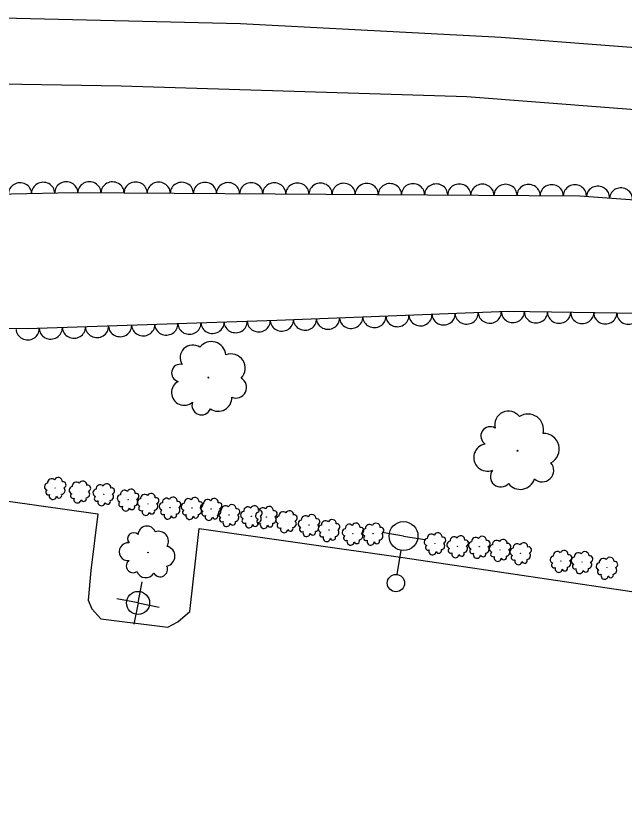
# Model space of a CAD drawing. Extents: x 1722896 to 1754269, y 648279 to 666297.
# Drawn here: x 1743857.3 to 1743962.7, y 651759.2 to 651898.8 of the extents above; entities that cross this region are included whole.
import ezdxf

# ---------------------------------------------------------------- set-up
doc = ezdxf.new("R2010")
doc.units = 0
for name, color, linetype in [('DESIGN - CONTOURS - Intermediate with optional Text', 7, 'Continuous'), ('SURVEY - CENTERLINE - Preliminary Text', 7, 'Continuous'), ('SURVEY - DTM - Breaklines', 7, 'Continuous'), ('SURVEY - VEGETATION - Features with Text', 7, 'Continuous')]:
    doc.layers.add(name, color=color, linetype=linetype)

msp = doc.modelspace()

# ---------------------------------------------------------------- linework, layer by layer
at = {"layer": 'DESIGN - CONTOURS - Intermediate with optional Text'}
for q in [(1743879.16, 651800.91), (1743874.76, 651797.96), (1743877.72, 651793.56), (1743882.12, 651796.51)]:
    msp.add_line((1743878.44, 651797.23), q, dxfattribs=at)
msp.add_circle((1743878.44, 651797.23), 2, dxfattribs=at)
at = {"layer": 'SURVEY - CENTERLINE - Preliminary Text'}
for points in [[(1743720.97, 651895.67), (1743778.5, 651897.98), (1743842.79, 651898.8), (1743896.17, 651897.53), (1743941.26, 651895.17), (1744000.56, 651890.58), (1744056.61, 651884.94), (1744106.11, 651878.99), (1744163.66, 651871.57), (1744213.02, 651864.65), (1744267.96, 651856.82), (1744322.06, 651849.51), (1744364.09, 651843.16), (1744413.43, 651836.53), (1744450.41, 651831.06)], [(1744453.33, 651819.97), (1744404.87, 651825.95), (1744343.61, 651835.51), (1744291.47, 651842.61), (1744242.91, 651849.71), (1744194.03, 651856.13), (1744136.43, 651863.89), (1744086.46, 651870.2), (1744033.26, 651876.66), (1743986.1, 651880.89), (1743935.33, 651884.85), (1743875.5, 651886.71), (1743817.08, 651887.65), (1743775.32, 651887.04), (1743726.68, 651884.9)], [(1743707.61, 651835.02), (1743751.56, 651828.91), (1743778.23, 651825.19), (1743819.97, 651819.9), (1743871.47, 651812.67), (1743870.26, 651802.84), (1743869.81, 651797.71), (1743870.42, 651796.21), (1743872, 651794.49), (1743883.61, 651793.04), (1743885.34, 651793.98), (1743887.37, 651795.74), (1743889, 651810.13), (1743924.23, 651805.09), (1743986.01, 651795.94), (1744033.81, 651788.44), (1744088.38, 651780.63), (1744115.62, 651776.39), (1744181.66, 651767.37), (1744181.13, 651761.9)]]:
    msp.add_lwpolyline(points, dxfattribs=at)
at = {"layer": 'SURVEY - DTM - Breaklines'}
for p, q in [((1743924.37, 651808.81), (1743920.67, 651809.41)), ((1743924.37, 651808.81), (1743928.07, 651808.21)), ((1743923.29, 651802.14), (1743923.97, 651806.34))]:
    msp.add_line(p, q, dxfattribs=at)
for centre, radius in [((1743924.37, 651808.81), 2.5), ((1743923.05, 651800.66), 1.5)]:
    msp.add_circle(centre, radius, dxfattribs=at)
at = {"layer": 'SURVEY - VEGETATION - Features with Text'}
for points in [[(1743711.03, 651871.09), (1743755.68, 651871.43), (1743781.71, 651870.78), (1743824.46, 651867.38), (1743867.23, 651868.27), (1743902.17, 651868.06), (1743954.88, 651867.72), (1743991.21, 651865.07), (1744041.8, 651854.92), (1744068.86, 651855.07), (1744078.76, 651856.81), (1744128.52, 651849.65), (1744170.64, 651843.58), (1744247.37, 651833.39), (1744276.41, 651822.61), (1744314.08, 651815.56), (1744355.91, 651805.19), (1744371.75, 651806.34), (1744385.18, 651817.95), (1744393.68, 651819.78), (1744410.52, 651812.34), (1744425.83, 651801.93), (1744448.47, 651793.19), (1744471.75, 651786.05)], [(1744470.28, 651759.16), (1744416.23, 651766.03), (1744370.04, 651774.32), (1744370.7, 651788.5), (1744329.27, 651796.16), (1744290.12, 651802.16), (1744246.7, 651809.22), (1744189.19, 651819.54), (1744143.6, 651821.89), (1744112.08, 651817.85), (1744083.76, 651828.03), (1744031.5, 651835.87), (1744010.86, 651838.53), (1743987.45, 651847.01), (1743942.48, 651847.65), (1743902.44, 651846.14), (1743859.28, 651844.65), (1743821.11, 651845.39), (1743807.46, 651841.85), (1743793.09, 651835.51), (1743779.27, 651829.56), (1743755.09, 651832.9), (1743729.05, 651835.19)]]:
    msp.add_lwpolyline(points, dxfattribs=at)
for centre, radius in [((1743890.6, 651836.23), 0.0765), ((1743944.06, 651823.58), 0.0826), ((1743864.1, 651817.13), 0.022), ((1743868.37, 651816.52), 0.022), ((1743872.5, 651816.05), 0.022), ((1743876.72, 651815.12), 0.022), ((1743880.18, 651814.38), 0.022), ((1743883.97, 651813.73), 0.022), ((1743887.76, 651813.67), 0.022), ((1743891.08, 651813.51), 0.022), ((1743894.16, 651812.45), 0.022), ((1743898.05, 651812.22), 0.022), ((1743900.62, 651812.11), 0.022), ((1743904.12, 651811.38), 0.022), ((1743908, 651810.72), 0.022), ((1743911.48, 651809.85), 0.022), ((1743915.61, 651809.23), 0.022), ((1743919.09, 651809.22), 0.022), ((1743929.79, 651807.55), 0.022), ((1743933.73, 651807.05), 0.022), ((1743937.47, 651806.96), 0.022), ((1743941.06, 651806.42), 0.022), ((1743880.16, 651805.94), 0.0537), ((1743944.63, 651805.84), 0.022), ((1743951.61, 651804.51), 0.022), ((1743955.23, 651804.29), 0.022), ((1743959.55, 651803.33), 0.022)]:
    msp.add_circle(centre, radius, dxfattribs=at)
for centre, radius, start, end in [((1743891.12, 651839.97), 2.5, 4.6905, 142.2147), ((1743887.91, 651839.69), 2.19, 55.6377, 212.4266), ((1743894.51, 651837.86), 2.48, 315.5863, 111.4248), ((1743885.74, 651837.04), 1.5, 77.7539, 256.4995), ((1743886.41, 651833.64), 2.19, 117.7746, 311.1943), ((1743895.39, 651834.53), 1.83, 245.8392, 60.8395), ((1743892.29, 651832.76), 2.36, 235.6803, 2.5259), ((1743889.42, 651831.44), 1.66, 160.3932, 337.7124), ((1743942.52, 651828.06), 2.37, 36.8074, 193.5963), ((1743945.9, 651827.23), 2.7, 345.8601, 123.3843), ((1743939.38, 651826.11), 1.63, 58.9235, 237.6692), ((1743948.64, 651823.89), 2.68, 296.7559, 92.5944), ((1743938.88, 651822.4), 2.36, 98.9442, 292.3639), ((1743948.38, 651820.17), 1.98, 227.0088, 42.0091), ((1743941.19, 651819.1), 1.8, 141.5629, 318.882), ((1743863.5, 651818.03), 0.719, 46.4832, 184.0074), ((1743864.63, 651818.23), 0.714, 357.379, 153.2175), ((1743944.58, 651819.44), 2.55, 216.8499, 343.6956), ((1743862.86, 651817.35), 0.631, 97.4305, 254.2194), ((1743865.13, 651816.71), 0.679, 277.473, 44.3187), ((1743865.46, 651817.68), 0.527, 287.6319, 102.6322), ((1743867.13, 651816.75), 0.631, 97.4305, 254.2194), ((1743867.76, 651817.42), 0.719, 46.4832, 184.0074), ((1743868.89, 651817.62), 0.714, 357.379, 153.2175), ((1743869.72, 651817.08), 0.527, 287.6319, 102.6322), ((1743871.89, 651816.95), 0.719, 46.4832, 184.0074), ((1743873.03, 651817.15), 0.714, 357.379, 153.2175), ((1743862.91, 651816.37), 0.433, 119.5466, 298.2923), ((1743863.7, 651815.77), 0.629, 159.5673, 352.987), ((1743864.77, 651815.87), 0.479, 202.186, 19.5051), ((1743867.17, 651815.76), 0.433, 119.5466, 298.2923), ((1743869.4, 651816.1), 0.679, 277.473, 44.3187), ((1743871.26, 651816.28), 0.631, 97.4305, 254.2194), ((1743873.53, 651815.63), 0.679, 277.473, 44.3187), ((1743873.86, 651816.61), 0.527, 287.6319, 102.6322), ((1743875.48, 651815.34), 0.631, 97.4305, 254.2194), ((1743876.11, 651816.02), 0.719, 46.4832, 184.0074), ((1743877.24, 651816.22), 0.714, 357.379, 153.2175), ((1743878.07, 651815.67), 0.527, 287.6319, 102.6322), ((1743879.57, 651815.28), 0.719, 46.4832, 184.0074), ((1743880.7, 651815.48), 0.714, 357.379, 153.2175), ((1743867.96, 651815.16), 0.629, 159.5673, 352.987), ((1743869.03, 651815.27), 0.479, 202.186, 19.5051), ((1743871.3, 651815.29), 0.433, 119.5466, 298.2923), ((1743872.1, 651814.69), 0.629, 159.5673, 352.987), ((1743873.17, 651814.8), 0.479, 202.186, 19.5051), ((1743875.52, 651814.36), 0.433, 119.5466, 298.2923), ((1743877.75, 651814.7), 0.679, 277.473, 44.3187), ((1743878.94, 651814.61), 0.631, 97.4305, 254.2194), ((1743881.21, 651813.96), 0.679, 277.473, 44.3187), ((1743881.53, 651814.93), 0.527, 287.6319, 102.6322), ((1743882.73, 651813.95), 0.631, 97.4305, 254.2194), ((1743883.36, 651814.63), 0.719, 46.4832, 184.0074), ((1743884.5, 651814.83), 0.714, 357.379, 153.2175), ((1743885.32, 651814.28), 0.527, 287.6319, 102.6322), ((1743886.52, 651813.89), 0.631, 97.4305, 254.2194), ((1743887.15, 651814.57), 0.719, 46.4832, 184.0074), ((1743888.28, 651814.77), 0.714, 357.379, 153.2175), ((1743889.11, 651814.22), 0.527, 287.6319, 102.6322), ((1743890.48, 651814.41), 0.719, 46.4832, 184.0074), ((1743891.61, 651814.61), 0.714, 357.379, 153.2175), ((1743892.44, 651814.06), 0.527, 287.6319, 102.6322), ((1743876.31, 651813.76), 0.629, 159.5673, 352.987), ((1743877.38, 651813.86), 0.479, 202.186, 19.5051), ((1743878.98, 651813.62), 0.433, 119.5466, 298.2923), ((1743879.77, 651813.02), 0.629, 159.5673, 352.987), ((1743880.84, 651813.12), 0.479, 202.186, 19.5051), ((1743882.77, 651812.97), 0.433, 119.5466, 298.2923), ((1743885, 651813.3), 0.679, 277.473, 44.3187), ((1743886.56, 651812.91), 0.433, 119.5466, 298.2923), ((1743888.78, 651813.24), 0.679, 277.473, 44.3187), ((1743889.84, 651813.73), 0.631, 97.4305, 254.2194), ((1743889.89, 651812.75), 0.433, 119.5466, 298.2923), ((1743892.11, 651813.08), 0.679, 277.473, 44.3187), ((1743892.92, 651812.67), 0.631, 97.4305, 254.2194), ((1743893.56, 651813.35), 0.719, 46.4832, 184.0074), ((1743894.69, 651813.55), 0.714, 357.379, 153.2175), ((1743895.52, 651813), 0.527, 287.6319, 102.6322), ((1743896.81, 651812.45), 0.631, 97.4305, 254.2194), ((1743897.44, 651813.13), 0.719, 46.4832, 184.0074), ((1743898.57, 651813.33), 0.714, 357.379, 153.2175), ((1743899.4, 651812.78), 0.527, 287.6319, 102.6322), ((1743900.02, 651813.01), 0.719, 46.4832, 184.0074), ((1743901.15, 651813.21), 0.714, 357.379, 153.2175), ((1743901.98, 651812.67), 0.527, 287.6319, 102.6322), ((1743903.51, 651812.28), 0.719, 46.4832, 184.0074), ((1743904.64, 651812.48), 0.714, 357.379, 153.2175), ((1743883.57, 651812.37), 0.629, 159.5673, 352.987), ((1743884.63, 651812.47), 0.479, 202.186, 19.5051), ((1743887.35, 651812.31), 0.629, 159.5673, 352.987), ((1743888.42, 651812.41), 0.479, 202.186, 19.5051), ((1743890.68, 651812.15), 0.629, 159.5673, 352.987), ((1743891.75, 651812.25), 0.479, 202.186, 19.5051), ((1743892.97, 651811.69), 0.433, 119.5466, 298.2923), ((1743895.19, 651812.02), 0.679, 277.473, 44.3187), ((1743896.85, 651811.47), 0.433, 119.5466, 298.2923), ((1743899.38, 651812.34), 0.631, 97.4305, 254.2194), ((1743899.42, 651811.35), 0.433, 119.5466, 298.2923), ((1743899.08, 651811.8), 0.679, 277.473, 44.3187), ((1743901.65, 651811.69), 0.679, 277.473, 44.3187), ((1743902.88, 651811.61), 0.631, 97.4305, 254.2194), ((1743905.47, 651811.94), 0.527, 287.6319, 102.6322), ((1743907.4, 651811.62), 0.719, 46.4832, 184.0074), ((1743908.53, 651811.82), 0.714, 357.379, 153.2175), ((1743909.36, 651811.27), 0.527, 287.6319, 102.6322), ((1743912.01, 651810.95), 0.714, 357.379, 153.2175), ((1743879.98, 651809), 1.54, 21.2519, 178.0408), ((1743893.76, 651811.09), 0.629, 159.5673, 352.987), ((1743894.83, 651811.19), 0.479, 202.186, 19.5051), ((1743897.64, 651810.87), 0.629, 159.5673, 352.987), ((1743898.71, 651810.97), 0.479, 202.186, 19.5051), ((1743900.22, 651810.75), 0.629, 159.5673, 352.987), ((1743901.29, 651810.86), 0.479, 202.186, 19.5051), ((1743902.92, 651810.62), 0.433, 119.5466, 298.2923), ((1743903.71, 651810.02), 0.629, 159.5673, 352.987), ((1743904.78, 651810.13), 0.479, 202.186, 19.5051), ((1743905.15, 651810.96), 0.679, 277.473, 44.3187), ((1743906.76, 651810.94), 0.631, 97.4305, 254.2194), ((1743906.81, 651809.96), 0.433, 119.5466, 298.2923), ((1743909.03, 651810.3), 0.679, 277.473, 44.3187), ((1743910.24, 651810.08), 0.631, 97.4305, 254.2194), ((1743910.87, 651810.75), 0.719, 46.4832, 184.0074), ((1743912.83, 651810.41), 0.527, 287.6319, 102.6322), ((1743915.01, 651810.13), 0.719, 46.4832, 184.0074), ((1743916.14, 651810.33), 0.714, 357.379, 153.2175), ((1743916.97, 651809.79), 0.527, 287.6319, 102.6322), ((1743918.48, 651810.12), 0.719, 46.4832, 184.0074), ((1743919.62, 651810.32), 0.714, 357.379, 153.2175), ((1743920.45, 651809.78), 0.527, 287.6319, 102.6322), ((1743877.67, 651808.33), 1.06, 43.368, 222.1137), ((1743881.95, 651807.89), 1.75, 330.3046, 107.8289), ((1743907.6, 651809.36), 0.629, 159.5673, 352.987), ((1743908.67, 651809.46), 0.479, 202.186, 19.5051), ((1743910.28, 651809.09), 0.433, 119.5466, 298.2923), ((1743912.51, 651809.43), 0.679, 277.473, 44.3187), ((1743914.37, 651809.46), 0.631, 97.4305, 254.2194), ((1743914.42, 651808.47), 0.433, 119.5466, 298.2923), ((1743916.64, 651808.81), 0.679, 277.473, 44.3187), ((1743917.85, 651809.45), 0.631, 97.4305, 254.2194), ((1743917.89, 651808.46), 0.433, 119.5466, 298.2923), ((1743920.12, 651808.8), 0.679, 277.473, 44.3187), ((1743929.19, 651808.45), 0.719, 46.4832, 184.0074), ((1743930.32, 651808.65), 0.714, 357.379, 153.2175), ((1743934.26, 651808.15), 0.714, 357.379, 153.2175), ((1743876.71, 651806.1), 1.53, 83.3887, 276.8084), ((1743911.08, 651808.49), 0.629, 159.5673, 352.987), ((1743912.14, 651808.6), 0.479, 202.186, 19.5051), ((1743915.21, 651807.87), 0.629, 159.5673, 352.987), ((1743916.28, 651807.98), 0.479, 202.186, 19.5051), ((1743918.69, 651807.86), 0.629, 159.5673, 352.987), ((1743919.76, 651807.97), 0.479, 202.186, 19.5051), ((1743928.55, 651807.78), 0.631, 97.4305, 254.2194), ((1743930.82, 651807.13), 0.679, 277.473, 44.3187), ((1743931.15, 651808.11), 0.527, 287.6319, 102.6322), ((1743932.49, 651807.28), 0.631, 97.4305, 254.2194), ((1743933.13, 651807.95), 0.719, 46.4832, 184.0074), ((1743935.09, 651807.6), 0.527, 287.6319, 102.6322), ((1743936.23, 651807.19), 0.631, 97.4305, 254.2194), ((1743936.86, 651807.86), 0.719, 46.4832, 184.0074), ((1743938, 651808.06), 0.714, 357.379, 153.2175), ((1743938.83, 651807.51), 0.527, 287.6319, 102.6322), ((1743940.46, 651807.32), 0.719, 46.4832, 184.0074), ((1743941.59, 651807.52), 0.714, 357.379, 153.2175), ((1743942.42, 651806.98), 0.527, 287.6319, 102.6322), ((1743944.03, 651806.74), 0.719, 46.4832, 184.0074), ((1743945.16, 651806.94), 0.714, 357.379, 153.2175), ((1743883.08, 651805.33), 1.74, 281.2005, 77.0389), ((1743928.6, 651806.8), 0.433, 119.5466, 298.2923), ((1743929.39, 651806.19), 0.629, 159.5673, 352.987), ((1743930.46, 651806.3), 0.479, 202.186, 19.5051), ((1743932.53, 651806.29), 0.433, 119.5466, 298.2923), ((1743934.76, 651806.63), 0.679, 277.473, 44.3187), ((1743936.27, 651806.2), 0.433, 119.5466, 298.2923), ((1743938.5, 651806.54), 0.679, 277.473, 44.3187), ((1743939.82, 651806.65), 0.631, 97.4305, 254.2194), ((1743939.87, 651805.66), 0.433, 119.5466, 298.2923), ((1743942.09, 651806), 0.679, 277.473, 44.3187), ((1743943.39, 651806.07), 0.631, 97.4305, 254.2194), ((1743945.99, 651806.4), 0.527, 287.6319, 102.6322), ((1743951, 651805.41), 0.719, 46.4832, 184.0074), ((1743952.14, 651805.61), 0.714, 357.379, 153.2175), ((1743955.76, 651805.4), 0.714, 357.379, 153.2175), ((1743933.33, 651805.69), 0.629, 159.5673, 352.987), ((1743934.4, 651805.8), 0.479, 202.186, 19.5051), ((1743937.07, 651805.6), 0.629, 159.5673, 352.987), ((1743938.14, 651805.7), 0.479, 202.186, 19.5051), ((1743940.66, 651805.06), 0.629, 159.5673, 352.987), ((1743941.73, 651805.17), 0.479, 202.186, 19.5051), ((1743943.43, 651805.08), 0.433, 119.5466, 298.2923), ((1743944.23, 651804.48), 0.629, 159.5673, 352.987), ((1743945.3, 651804.59), 0.479, 202.186, 19.5051), ((1743945.66, 651805.42), 0.679, 277.473, 44.3187), ((1743950.37, 651804.73), 0.631, 97.4305, 254.2194), ((1743952.96, 651805.06), 0.527, 287.6319, 102.6322), ((1743953.99, 651804.52), 0.631, 97.4305, 254.2194), ((1743954.63, 651805.2), 0.719, 46.4832, 184.0074), ((1743956.59, 651804.85), 0.527, 287.6319, 102.6322), ((1743958.94, 651804.23), 0.719, 46.4832, 184.0074), ((1743960.08, 651804.43), 0.714, 357.379, 153.2175), ((1743877.58, 651803.63), 1.17, 126.0074, 303.3265), ((1743882.27, 651803.05), 1.28, 211.4534, 26.4536), ((1743950.41, 651803.75), 0.433, 119.5466, 298.2923), ((1743951.21, 651803.15), 0.629, 159.5673, 352.987), ((1743952.28, 651803.25), 0.479, 202.186, 19.5051), ((1743952.64, 651804.09), 0.679, 277.473, 44.3187), ((1743954.03, 651803.54), 0.433, 119.5466, 298.2923), ((1743956.26, 651803.87), 0.679, 277.473, 44.3187), ((1743958.31, 651803.56), 0.631, 97.4305, 254.2194), ((1743960.58, 651802.91), 0.679, 277.473, 44.3187), ((1743960.9, 651803.89), 0.527, 287.6319, 102.6322), ((1743879.77, 651803.25), 1.65, 201.2944, 328.1401), ((1743954.83, 651802.94), 0.629, 159.5673, 352.987), ((1743955.9, 651803.04), 0.479, 202.186, 19.5051), ((1743958.35, 651802.57), 0.433, 119.5466, 298.2923), ((1743959.15, 651801.97), 0.629, 159.5673, 352.987), ((1743960.21, 651802.08), 0.479, 202.186, 19.5051)]:
    msp.add_arc(centre, radius, start, end, dxfattribs=at)
for centre, major_axis in [((1743858.02, 651868.08), (2, 0.04)), ((1743862.02, 651868.16), (2, 0.04)), ((1743866.02, 651868.24), (2, 0.04)), ((1743870.02, 651868.25), (2, -0.01)), ((1743874.02, 651868.23), (2, -0.01)), ((1743878.01, 651868.21), (2, -0.01)), ((1743882.01, 651868.18), (2, -0.01)), ((1743886.01, 651868.16), (2, -0.01)), ((1743890.01, 651868.14), (2, -0.01)), ((1743894.01, 651868.11), (2, -0.01)), ((1743898.01, 651868.09), (2, -0.01)), ((1743902.01, 651868.06), (2, -0.01)), ((1743906.01, 651868.04), (2, -0.01)), ((1743910.01, 651868.01), (2, -0.01)), ((1743914.01, 651867.99), (2, -0.01)), ((1743918.01, 651867.96), (2, -0.01)), ((1743922.01, 651867.94), (2, -0.01)), ((1743926.01, 651867.91), (2, -0.01)), ((1743930.01, 651867.88), (2, -0.01)), ((1743934.01, 651867.86), (2, -0.01)), ((1743938.01, 651867.83), (2, -0.01)), ((1743942.01, 651867.81), (2, -0.01)), ((1743946.01, 651867.78), (2, -0.01)), ((1743950.01, 651867.75), (2, -0.01)), ((1743954.01, 651867.73), (2, -0.01)), ((1743958.01, 651867.49), (1.99, -0.15)), ((1743961.99, 651867.2), (1.99, -0.15)), ((1743911.31, 651846.48), (-2, -0.08)), ((1743915.31, 651846.63), (-2, -0.08)), ((1743919.31, 651846.78), (-2, -0.08)), ((1743923.31, 651846.93), (-2, -0.08)), ((1743927.3, 651847.08), (-2, -0.08)), ((1743931.3, 651847.23), (-2, -0.08)), ((1743935.3, 651847.38), (-2, -0.08)), ((1743939.29, 651847.53), (-2, -0.08)), ((1743943.29, 651847.64), (-2, 0.03)), ((1743947.29, 651847.58), (-2, 0.03)), ((1743951.29, 651847.52), (-2, 0.03)), ((1743955.29, 651847.47), (-2, 0.03)), ((1743959.29, 651847.41), (-2, 0.03)), ((1743963.29, 651847.35), (-2, 0.03)), ((1743871.34, 651845.06), (-2, -0.07)), ((1743875.34, 651845.2), (-2, -0.07)), ((1743879.33, 651845.34), (-2, -0.07)), ((1743883.33, 651845.48), (-2, -0.07)), ((1743887.33, 651845.62), (-2, -0.07)), ((1743891.33, 651845.76), (-2, -0.07)), ((1743895.33, 651845.89), (-2, -0.07)), ((1743899.32, 651846.03), (-2, -0.07)), ((1743903.32, 651846.17), (-2, -0.08)), ((1743907.32, 651846.32), (-2, -0.08)), ((1743859.35, 651844.65), (-2, -0.07)), ((1743863.34, 651844.79), (-2, -0.07)), ((1743867.34, 651844.93), (-2, -0.07))]:
    msp.add_ellipse(centre, major_axis=major_axis, ratio=0.940188, start_param=0, end_param=3.141593, dxfattribs=at)

doc.saveas('drawing.dxf')
